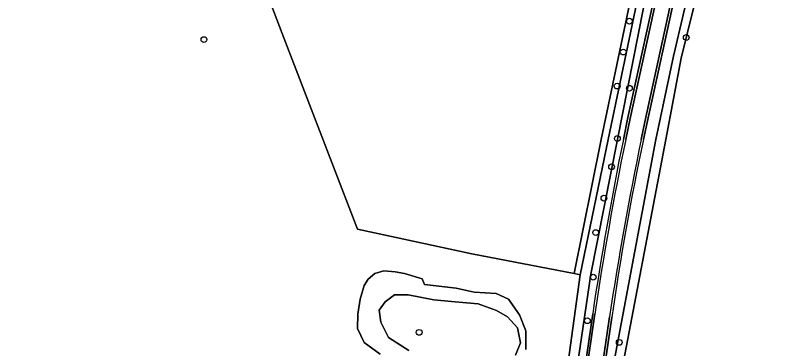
# Model space of a CAD drawing. Extents: x 164494 to 166241, y 382475 to 384495.
# Drawn here: x 165112.8 to 165242.2, y 383714.6 to 383771 of the extents above; entities that cross this region are included whole.
import ezdxf

# ---------------------------------------------------------------- set-up
doc = ezdxf.new("R2010")
doc.units = 0
for name, color, linetype in [('IMGEO_Boom', 7, 'Continuous'), ('IMGEO_Bouwland', 7, 'Continuous'), ('IMGEO_Erf', 7, 'Continuous'), ('IMGEO_Groenvoorziening', 7, 'Continuous'), ('IMGEO_Meer_plas_ven_vijver', 7, 'Continuous'), ('IMGEO_Oever', 7, 'Continuous'), ('IMGEO_Rijbaan_lokaal_gesloten', 7, 'Continuous'), ('IMGEO_Rijbaan_lokaal_open', 7, 'Continuous'), ('IMGEO_Waterloop', 7, 'Continuous')]:
    doc.layers.add(name, color=color, linetype=linetype)

msp = doc.modelspace()

# ---------------------------------------------------------------- linework, layer by layer
at = {"layer": 'IMGEO_Boom'}
for centre in [(165216.61, 383770.01), (165144.68, 383766.9), (165226.23, 383767.25), (165215.57, 383764.79), (165214.54, 383759.04), (165216.61, 383758.67), (165214.59, 383750.15), (165213.61, 383745.38), (165212.32, 383740.08), (165210.92, 383734.26), (165210.49, 383726.72), (165209.52, 383719.34), (165181.07, 383717.38), (165214.9, 383715.69)]:
    msp.add_circle(centre, 0.489, dxfattribs=at)
at = {"layer": 'IMGEO_Bouwland'}
for points in [[(165300.16, 383814.51), (165300.13, 383814.46), (165294.29, 383818.46), (165234.27, 383859.63), (165235.23, 383852.16), (165236.31, 383824.62), (165235.63, 383816.06), (165234, 383801.83), (165233.1, 383801.95), (165232.88, 383800.37), (165232, 383793.29), (165229.71, 383781.42), (165225.36, 383763.73), (165222.75, 383750), (165214.71, 383707.74)], [(165205.03, 383703.32), (165208.3, 383727.11), (165207.26, 383727.36), (165189.95, 383730.66), (165170.64, 383734.86), (165157.89, 383767.91), (165146.55, 383797.78), (165145.85, 383799.61), (165106.62, 383781.19), (165067, 383763.68), (165014.17, 383738.3), (165018.06, 383725.95), (164998.2, 383721.96), (164999.29, 383719.09), (165027.4, 383643.26)], [(165174.5, 383713.71), (165171.75, 383715.68), (165170.64, 383718.02), (165170.67, 383720.48), (165171.08, 383722.99), (165171.77, 383725.33), (165172.44, 383726.35), (165173.58, 383727.36), (165175.08, 383727.79), (165176.99, 383727.63), (165178.61, 383727.32), (165181.56, 383726.44), (165181.98, 383725.45), (165187.31, 383724.87), (165190.36, 383724.16), (165194.09, 383723.95), (165196.16, 383722.98), (165198.03, 383720.35), (165199.13, 383717.65), (165199.1, 383714.49)]]:
    msp.add_lwpolyline(points, dxfattribs=at)
at = {"layer": 'IMGEO_Erf'}
msp.add_lwpolyline([(165216.67, 383868.52), (165215.46, 383867.31), (165214.25, 383865.78), (165197.6, 383849.39), (165190.2, 383842.41), (165171.67, 383824.21), (165163.5, 383817.22), (165156.8, 383811.47), (165144.65, 383802.77), (165145.85, 383799.61), (165146.55, 383797.78), (165157.89, 383767.91), (165170.64, 383734.86), (165189.95, 383730.66), (165207.26, 383727.36), (165211.82, 383750), (165222.05, 383798.74), (165224.17, 383798.09), (165224.48, 383798.05), (165224.58, 383798.72), (165221.74, 383801.03)], dxfattribs=at)
at = {"layer": 'IMGEO_Groenvoorziening'}
for points in [[(165207.95, 383667.8), (165208.26, 383669.95), (165209.1, 383675.95), (165209.57, 383680.75), (165210.23, 383683.79), (165210.82, 383688.54), (165211.44, 383695.56), (165212.92, 383706.55), (165221.07, 383750), (165224.06, 383764.09), (165228.12, 383781.47), (165230.62, 383793.62), (165231.32, 383793.72), (165232, 383793.29), (165232.88, 383800.37), (165232.05, 383800.79), (165231.43, 383801.1), (165234.4, 383824.58), (165233.28, 383847.12), (165232.04, 383858.45), (165232, 383859.92)], [(165215.6, 383750), (165216.37, 383753.71), (165221.33, 383776.35), (165221.48, 383777.69), (165222.26, 383786.26), (165222.51, 383787.54), (165224.17, 383798.09), (165222.05, 383798.74), (165211.82, 383750), (165207.26, 383727.36), (165208.3, 383727.11), (165213.05, 383750), (165221.4, 383790.2), (165222.49, 383790.05), (165214.58, 383750), (165210.08, 383727.24), (165206.45, 383702.34)], [(165224.5, 383775.37), (165219.61, 383752.9), (165218.99, 383750)], [(165200.07, 383649.65), (165203.17, 383670.87), (165210.41, 383720.54)], [(165213.62, 383719.91), (165206.4, 383670.29), (165203.32, 383649.11)]]:
    msp.add_lwpolyline(points, dxfattribs=at)
for centre, radius, start, end in [((165734.24, 383643.47), 529.47, 168.3932, 171.6304), ((165700.82, 383648.54), 492.4, 168.1088, 171.6661)]:
    msp.add_arc(centre, radius, start, end, dxfattribs=at)
at = {"layer": 'IMGEO_Meer_plas_ven_vijver'}
msp.add_lwpolyline([(165197.36, 383713.52), (165198.2, 383715.6), (165197.68, 383718.16), (165196.03, 383719.99), (165194.14, 383721.1), (165191.06, 383722.2), (165189.09, 383722.39), (165186.56, 383722.62), (165183.54, 383722.9), (165179.21, 383723.72), (165176.91, 383723.72), (165175.3, 383722.57), (165174.29, 383721.14), (165174.57, 383719.12), (165175.9, 383716.5), (165179.3, 383714.29)], dxfattribs=at)
at = {"layer": 'IMGEO_Oever'}
for points in [[(165199.1, 383714.49), (165199.13, 383717.65), (165198.03, 383720.35), (165196.16, 383722.98), (165194.09, 383723.95), (165190.36, 383724.16), (165187.31, 383724.87), (165181.98, 383725.45), (165181.56, 383726.44), (165178.61, 383727.32), (165176.99, 383727.63), (165175.08, 383727.79), (165173.58, 383727.36), (165172.44, 383726.35), (165171.77, 383725.33), (165171.08, 383722.99), (165170.67, 383720.48), (165170.64, 383718.02), (165171.75, 383715.68), (165174.5, 383713.71)], [(165179.3, 383714.29), (165175.9, 383716.5), (165174.57, 383719.12), (165174.29, 383721.14), (165175.3, 383722.57), (165176.91, 383723.72), (165179.21, 383723.72), (165183.54, 383722.9), (165186.56, 383722.62), (165189.09, 383722.39), (165191.06, 383722.2), (165194.14, 383721.1), (165196.03, 383719.99), (165197.68, 383718.16), (165198.2, 383715.6), (165197.36, 383713.52)]]:
    msp.add_lwpolyline(points, dxfattribs=at)
at = {"layer": 'IMGEO_Rijbaan_lokaal_gesloten'}
for points in [[(165228.71, 383797.33), (165224.48, 383798.05), (165222.9, 383787.45), (165222.63, 383786.15), (165221.84, 383777.65), (165221.69, 383776.22), (165216.75, 383753.58), (165216, 383750)], [(165218.62, 383750), (165219.24, 383752.97), (165224.14, 383775.53)], [(165210.76, 383720.49), (165203.54, 383670.8), (165200.45, 383649.61)], [(165202.95, 383649.14), (165206.04, 383670.35), (165213.27, 383720.01)]]:
    msp.add_lwpolyline(points, dxfattribs=at)
for centre, radius, start, end in [((165730.43, 383643.56), 525.33, 168.3105, 171.5801), ((165737.38, 383642.1), 529.87, 168.2502, 171.5443)]:
    msp.add_arc(centre, radius, start, end, dxfattribs=at)
at = {"layer": 'IMGEO_Rijbaan_lokaal_open'}
for points in [[(165216, 383750), (165216.75, 383753.58), (165221.69, 383776.22), (165221.84, 383777.65), (165222.63, 383786.15), (165222.9, 383787.45), (165224.48, 383798.05), (165224.17, 383798.09), (165222.51, 383787.54), (165222.26, 383786.26), (165221.48, 383777.69), (165221.33, 383776.35), (165216.37, 383753.71), (165215.6, 383750)], [(165224.14, 383775.53), (165219.24, 383752.97), (165218.62, 383750)], [(165218.99, 383750), (165219.61, 383752.9), (165224.5, 383775.37)], [(165210.41, 383720.54), (165203.17, 383670.87), (165200.07, 383649.65)], [(165200.45, 383649.61), (165203.54, 383670.8), (165210.76, 383720.49)], [(165213.27, 383720.01), (165206.04, 383670.35), (165202.95, 383649.14)], [(165203.32, 383649.11), (165206.4, 383670.29), (165213.62, 383719.91)]]:
    msp.add_lwpolyline(points, dxfattribs=at)
for centre, radius, start, end in [((165734.24, 383643.47), 529.47, 168.3932, 171.6304), ((165730.43, 383643.56), 525.33, 168.3105, 171.5801), ((165737.38, 383642.1), 529.87, 168.2502, 171.5443), ((165700.82, 383648.54), 492.4, 168.1088, 171.6661)]:
    msp.add_arc(centre, radius, start, end, dxfattribs=at)
at = {"layer": 'IMGEO_Waterloop'}
for points in [[(165225.36, 383763.73), (165229.71, 383781.42), (165232, 383793.29), (165231.32, 383793.72), (165230.62, 383793.62), (165228.12, 383781.47), (165224.06, 383764.09), (165221.07, 383750), (165212.92, 383706.55), (165211.44, 383695.56), (165210.82, 383688.54), (165210.23, 383683.79), (165209.57, 383680.75), (165209.1, 383675.95), (165208.26, 383669.95), (165207.95, 383667.8), (165209.32, 383667.69), (165209.55, 383669.75), (165209.51, 383671.77), (165210.36, 383676.67), (165214.71, 383707.74), (165222.75, 383750)], [(165200.92, 383671.36), (165201.64, 383671.22), (165202.54, 383671.06), (165204.76, 383684.62), (165205.48, 383694), (165206.45, 383702.34), (165210.08, 383727.24), (165214.58, 383750), (165222.49, 383790.05), (165221.4, 383790.2), (165213.05, 383750), (165208.3, 383727.11), (165205.03, 383703.32), (165203.18, 383687.6), (165202.71, 383682.3), (165201.72, 383675.95), (165201.62, 383674.49)]]:
    msp.add_lwpolyline(points, close=True, dxfattribs=at)

doc.saveas('drawing.dxf')
